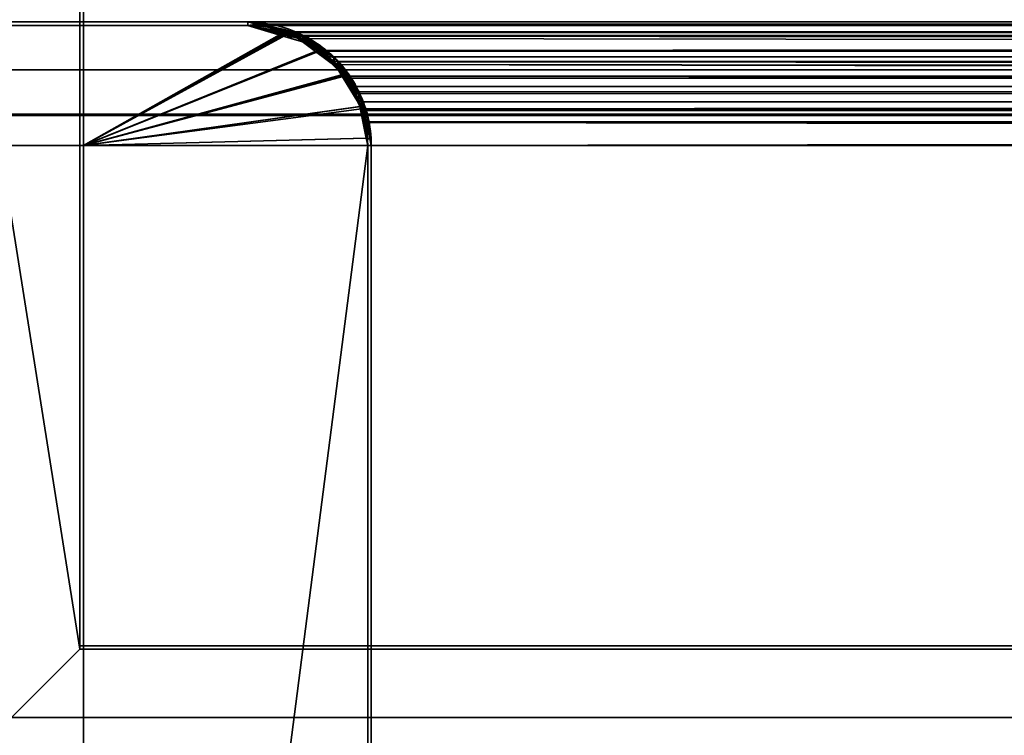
# Model space of a CAD drawing. Header units: millimetres. Extents: x -508 to 6708, y -115 to 193.
# Tile 473 of 656: x 1136 to 1177, y 149 to 178. Entities that reach past the tile are written whole.
import ezdxf

# ---------------------------------------------------------------- set-up
doc = ezdxf.new("R2010")
doc.units = ezdxf.units.MM
doc.layers.add('151', color=7, linetype='Continuous', true_color=0xffffff)

# ---------------------------------------------------------------- blocks, each defined once
blk = doc.blocks.new('UG_SURFACE_002')
at = {"layer": '151', "color": 252, "linetype": 'Continuous', "lineweight": 35}
for points in [[(942.5, 174.4, 2215.25), (2057.5, 174.4, 2215.25), (1907.5, 174.4, 2065.25), (1092.5, 174.4, 2065.25)], [(2057.5, -10, 2215.25), (2057.5, 174.4, 2215.25), (942.5, 174.4, 2215.25), (942.5, -10, 2215.25)], [(1092.5, -10, 2065.25), (1092.5, 174.4, 2065.25), (1907.5, 174.4, 2065.25), (1907.5, -10, 2065.25)]]:
    blk.add_3dface(points, dxfattribs=at)
blk = doc.blocks.new('UG_SURFACE_159')
at = {"layer": '151', "color": 41, "linetype": 'Continuous', "lineweight": 35}
for points in [[(1134.5, 147.3, -4.75), (1136.5, 89, -4.75), (1128.85, 173.15, -4.75)], [(1136.5, 89, -4.75), (1136.5, 81, -4.75), (1128.85, 81, -4.75), (1128.85, 173.15, -4.75)], [(1139, 147.3, -4.75), (1139, 173.15, -4.75), (1150.85, 173.15, -4.75), (1150.85, 55.15, -4.75)], [(1140, 89, 2017.25), (1150.85, 173.15, 2006.4), (1139, 173.15, 2018.25), (1139, 147.3, 2018.25)], [(1139, 147.3, 2018.25), (1139, 173.15, 2018.25), (1139, 173.15, -4.75), (1139, 147.3, -4.75)], [(1150.85, 173.15, 2006.4), (1150.85, 173.15, -4.75), (1139, 173.15, -4.75), (1139, 173.15, 2018.25)], [(1140, 89, 2017.25), (1140, 55.15, 2017.25), (1150.85, 55.15, 2006.4), (1150.85, 173.15, 2006.4)], [(1150.85, 173.15, 2006.4), (1150.85, 55.15, 2006.4), (1150.85, 55.15, -4.75), (1150.85, 173.15, -4.75)]]:
    blk.add_3dface(points, dxfattribs=at)
blk = doc.blocks.new('UG_SURFACE_161')
at = {"layer": '151', "color": 14, "linetype": 'Continuous', "lineweight": 35}
for points in [[(1139, 173.15, -4.75), (1139, 178.15, -4.75), (1145.85, 178.15, -4.75), (1147.432, 177.835, -4.75)], [(1139, 173.15, 2018.25), (1139, 178.15, 2018.25), (1139, 178.15, -4.75), (1139, 173.15, -4.75)], [(1145.85, 178.15, 2011.4), (1145.85, 178.15, -4.75), (1139, 178.15, -4.75), (1139, 178.15, 2018.25)], [(1147.424, 177.748, 2009.826), (1145.85, 178.15, 2011.4), (1139, 178.15, 2018.25), (1139, 173.15, 2018.25)], [(1145.85, 178.15, -4.75), (1145.85, 178.15, 2011.4), (1147.424, 177.748, 2009.826)], [(1147.424, 177.748, 2009.826), (1147.432, 177.835, -4.75), (1145.85, 178.15, -4.75)], [(1147.432, 177.835, -4.75), (1147.763, 177.769, -4.75), (1148.774, 177.094, -4.75), (1139, 173.15, -4.75)], [(1139, 173.15, 2018.25), (1148.782, 177.074, 2008.468), (1148.248, 177.538, 2009.002), (1147.424, 177.748, 2009.826)], [(1147.763, 177.769, -4.75), (1147.432, 177.835, -4.75), (1147.424, 177.748, 2009.826)], [(1147.763, 177.769, -4.75), (1147.424, 177.748, 2009.826), (1148.248, 177.538, 2009.002)], [(1148.248, 177.538, 2009.002), (1148.774, 177.094, -4.75), (1147.763, 177.769, -4.75)], [(1148.248, 177.538, 2009.002), (1148.782, 177.074, 2008.468), (1148.774, 177.094, -4.75)], [(1139, 173.15, -4.75), (1148.774, 177.094, -4.75), (1149.386, 176.686, -4.75), (1149.794, 176.074, -4.75)], [(1149.866, 176.12, 2007.384), (1149.853, 176.145, 2007.396), (1148.782, 177.074, 2008.468), (1139, 173.15, 2018.25)], [(1149.386, 176.686, -4.75), (1148.774, 177.094, -4.75), (1148.782, 177.074, 2008.468)], [(1149.386, 176.686, -4.75), (1148.782, 177.074, 2008.468), (1149.853, 176.145, 2007.396)], [(1149.853, 176.145, 2007.396), (1149.794, 176.074, -4.75), (1149.386, 176.686, -4.75)], [(1139, 173.15, 2018.25), (1150.567, 174.772, 2006.683), (1149.866, 176.12, 2007.384)], [(1149.853, 176.145, 2007.396), (1149.866, 176.12, 2007.384), (1149.794, 176.074, -4.75)], [(1150.469, 175.063, -4.75), (1149.794, 176.074, -4.75), (1149.866, 176.12, 2007.384)], [(1150.469, 175.063, -4.75), (1149.866, 176.12, 2007.384), (1150.567, 174.772, 2006.683)], [(1139, 173.15, -4.75), (1149.794, 176.074, -4.75), (1150.469, 175.063, -4.75), (1150.527, 174.772, -4.75)], [(1150.567, 174.772, 2006.683), (1150.527, 174.772, -4.75), (1150.469, 175.063, -4.75)], [(1150.527, 174.772, -4.75), (1150.79, 173.452, -4.75), (1139, 173.15, -4.75)], [(1150.802, 173.45, 2006.448), (1150.603, 174.703, 2006.647), (1150.567, 174.772, 2006.683), (1139, 173.15, 2018.25)], [(1150.527, 174.772, -4.75), (1150.567, 174.772, 2006.683), (1150.603, 174.703, 2006.647)], [(1150.603, 174.703, 2006.647), (1150.79, 173.452, -4.75), (1150.527, 174.772, -4.75)], [(1150.603, 174.703, 2006.647), (1150.802, 173.45, 2006.448), (1150.79, 173.452, -4.75)], [(1150.79, 173.452, -4.75), (1150.85, 173.15, -4.75), (1139, 173.15, -4.75)], [(1139, 173.15, 2018.25), (1150.85, 173.15, 2006.4), (1150.802, 173.45, 2006.448)], [(1150.79, 173.452, -4.75), (1150.802, 173.45, 2006.448), (1150.85, 173.15, 2006.4)], [(1150.85, 173.15, 2006.4), (1150.85, 173.15, -4.75), (1150.79, 173.452, -4.75)], [(1139, 173.15, 2018.25), (1139, 173.15, -4.75), (1150.85, 173.15, -4.75), (1150.85, 173.15, 2006.4)]]:
    blk.add_3dface(points, dxfattribs=at)
blk = doc.blocks.new('UG_SURFACE_162')
at = {"layer": '151', "color": 7, "linetype": 'Continuous', "lineweight": 35}
for points in [[(1139, 178.3, -4.75), (1145.85, 178.3, -4.75), (1145.85, 178.15, -4.75), (1139, 178.15, -4.75)], [(1139, 178.3, 2018.25), (1139, 178.3, -4.75), (1139, 178.15, -4.75), (1139, 178.15, 2018.25)], [(1139, 178.3, 2018.25), (1145.85, 178.3, 2011.4), (1145.85, 178.3, -4.75), (1139, 178.3, -4.75)], [(1145.85, 178.3, 2011.4), (1139, 178.3, 2018.25), (1139, 178.15, 2018.25), (1145.85, 178.15, 2011.4)], [(1139, 178.15, 2018.25), (1139, 178.15, -4.75), (1145.85, 178.15, -4.75), (1145.85, 178.15, 2011.4)], [(1147.393, 177.98, -4.75), (1145.85, 178.3, 2011.4), (1147.728, 177.806, 2009.522)], [(1147.393, 177.98, -4.75), (1145.85, 178.3, -4.75), (1145.85, 178.3, 2011.4)], [(1145.85, 178.3, -4.75), (1147.393, 177.98, -4.75), (1147.354, 177.863, -4.75), (1145.85, 178.15, -4.75)], [(1147.728, 177.806, 2009.522), (1145.85, 178.3, 2011.4), (1145.85, 178.15, 2011.4), (1147.663, 177.612, 2009.587)], [(1145.85, 178.15, -4.75), (1147.354, 177.863, -4.75), (1147.663, 177.612, 2009.587)], [(1147.663, 177.612, 2009.587), (1145.85, 178.15, 2011.4), (1145.85, 178.15, -4.75)], [(1147.69, 177.799, -4.75), (1147.354, 177.863, -4.75), (1147.393, 177.98, -4.75), (1147.739, 177.908, -4.75)], [(1147.354, 177.863, -4.75), (1147.69, 177.799, -4.75), (1147.663, 177.612, 2009.587)], [(1147.728, 177.806, 2009.522), (1147.739, 177.908, -4.75), (1147.393, 177.98, -4.75)], [(1147.663, 177.612, 2009.587), (1148.577, 177.342, 2008.673), (1148.385, 177.633, 2008.865), (1147.728, 177.806, 2009.522)], [(1148.577, 177.342, 2008.673), (1147.663, 177.612, 2009.587), (1147.69, 177.799, -4.75)], [(1147.69, 177.799, -4.75), (1147.739, 177.908, -4.75), (1147.875, 177.88, -4.75)], [(1147.875, 177.88, -4.75), (1148.772, 177.276, -4.75), (1148.683, 177.147, -4.75), (1147.69, 177.799, -4.75)], [(1147.69, 177.799, -4.75), (1148.683, 177.147, -4.75), (1149.333, 176.578, 2007.917)], [(1149.333, 176.578, 2007.917), (1148.577, 177.342, 2008.673), (1147.69, 177.799, -4.75)], [(1147.875, 177.88, -4.75), (1147.739, 177.908, -4.75), (1147.728, 177.806, 2009.522)], [(1148.772, 177.276, -4.75), (1147.875, 177.88, -4.75), (1147.728, 177.806, 2009.522)], [(1148.772, 177.276, -4.75), (1147.728, 177.806, 2009.522), (1148.385, 177.633, 2008.865)], [(1148.385, 177.633, 2008.865), (1149.492, 176.792, -4.75), (1148.772, 177.276, -4.75)], [(1148.385, 177.633, 2008.865), (1149.431, 176.662, 2007.819), (1149.492, 176.792, -4.75)], [(1149.431, 176.662, 2007.819), (1148.385, 177.633, 2008.865), (1148.577, 177.342, 2008.673), (1149.333, 176.578, 2007.917)], [(1149.386, 176.686, -4.75), (1148.683, 177.147, -4.75), (1148.772, 177.276, -4.75), (1149.492, 176.792, -4.75)], [(1148.683, 177.147, -4.75), (1149.386, 176.686, -4.75), (1149.333, 176.578, 2007.917)], [(1150.069, 175.835, 2007.181), (1149.333, 176.578, 2007.917), (1149.386, 176.686, -4.75)], [(1149.333, 176.578, 2007.917), (1150.069, 175.835, 2007.181), (1150.132, 176.011, 2007.118), (1149.431, 176.662, 2007.819)], [(1149.492, 176.792, -4.75), (1149.857, 176.232, -4.75), (1149.744, 176.144, -4.75), (1149.386, 176.686, -4.75)], [(1149.386, 176.686, -4.75), (1149.744, 176.144, -4.75), (1150.452, 174.949, 2006.798)], [(1150.452, 174.949, 2006.798), (1150.069, 175.835, 2007.181), (1149.386, 176.686, -4.75)], [(1149.857, 176.232, -4.75), (1149.492, 176.792, -4.75), (1149.431, 176.662, 2007.819)], [(1149.857, 176.232, -4.75), (1149.431, 176.662, 2007.819), (1150.132, 176.011, 2007.118)], [(1150.484, 175.028, -4.75), (1149.744, 176.144, -4.75), (1149.857, 176.232, -4.75), (1150.632, 175.042, -4.75)], [(1149.744, 176.144, -4.75), (1150.484, 175.028, -4.75), (1150.452, 174.949, 2006.798)], [(1150.132, 176.011, 2007.118), (1150.632, 175.042, -4.75), (1149.857, 176.232, -4.75)], [(1150.591, 175.002, 2006.66), (1150.132, 176.011, 2007.118), (1150.069, 175.835, 2007.181), (1150.452, 174.949, 2006.798)], [(1150.132, 176.011, 2007.118), (1150.591, 175.002, 2006.66), (1150.632, 175.042, -4.75)], [(1150.484, 175.028, -4.75), (1150.491, 174.989, -4.75), (1150.452, 174.949, 2006.798)], [(1150.452, 174.949, 2006.798), (1150.698, 174.381, 2006.552), (1150.822, 174.493, 2006.428), (1150.591, 175.002, 2006.66)], [(1150.698, 174.381, 2006.552), (1150.452, 174.949, 2006.798), (1150.491, 174.989, -4.75)], [(1150.491, 174.989, -4.75), (1150.484, 175.028, -4.75), (1150.632, 175.042, -4.75), (1150.639, 175.031, -4.75)], [(1150.639, 175.031, -4.75), (1150.662, 174.914, -4.75), (1150.516, 174.861, -4.75), (1150.491, 174.989, -4.75)], [(1150.491, 174.989, -4.75), (1150.516, 174.861, -4.75), (1150.85, 173.15, 2006.4)], [(1150.85, 173.15, 2006.4), (1150.698, 174.381, 2006.552), (1150.491, 174.989, -4.75)], [(1150.662, 174.914, -4.75), (1150.946, 173.431, -4.75), (1150.797, 173.422, -4.75), (1150.516, 174.861, -4.75)], [(1150.85, 173.15, 2006.4), (1150.516, 174.861, -4.75), (1150.797, 173.422, -4.75)], [(1150.639, 175.031, -4.75), (1150.632, 175.042, -4.75), (1150.591, 175.002, 2006.66)], [(1150.662, 174.914, -4.75), (1150.639, 175.031, -4.75), (1150.591, 175.002, 2006.66)], [(1150.946, 173.431, -4.75), (1150.591, 175.002, 2006.66), (1150.822, 174.493, 2006.428)], [(1150.946, 173.431, -4.75), (1150.662, 174.914, -4.75), (1150.591, 175.002, 2006.66)], [(1151, 173.15, 2006.25), (1150.822, 174.493, 2006.428), (1150.698, 174.381, 2006.552), (1150.85, 173.15, 2006.4)], [(1150.822, 174.493, 2006.428), (1151, 173.15, -4.75), (1150.946, 173.431, -4.75)], [(1150.822, 174.493, 2006.428), (1151, 173.15, 2006.25), (1151, 173.15, -4.75)], [(1150.946, 173.431, -4.75), (1151, 173.15, -4.75), (1150.85, 173.15, -4.75), (1150.797, 173.422, -4.75)], [(1150.797, 173.422, -4.75), (1150.85, 173.15, -4.75), (1150.85, 173.15, 2006.4)], [(1151, 173.15, -4.75), (1151, 55.15, -4.75), (1150.85, 55.15, -4.75), (1150.85, 173.15, -4.75)], [(1150.85, 55.15, 2006.4), (1150.85, 173.15, 2006.4), (1150.85, 173.15, -4.75), (1150.85, 55.15, -4.75)], [(1151, 55.15, 2006.25), (1151, 173.15, 2006.25), (1150.85, 173.15, 2006.4), (1150.85, 55.15, 2006.4)], [(1151, 55.15, -4.75), (1151, 173.15, -4.75), (1151, 173.15, 2006.25), (1151, 55.15, 2006.25)]]:
    blk.add_3dface(points, dxfattribs=at)
blk = doc.blocks.new('UG_SURFACE_165')
at = {"layer": '151', "color": 7, "linetype": 'Continuous', "lineweight": 35}
for points in [[(1861, 178.3, 2018.25), (1139, 178.3, 2018.25), (1139, 178.15, 2018.25), (1861, 178.15, 2018.25)], [(1854.15, 178.3, 2011.4), (1145.85, 178.3, 2011.4), (1139, 178.3, 2018.25), (1861, 178.3, 2018.25)], [(1145.85, 178.15, 2011.4), (1139, 178.15, 2018.25), (1139, 178.3, 2018.25), (1145.85, 178.3, 2011.4)], [(1854.15, 178.15, 2011.4), (1861, 178.15, 2018.25), (1139, 178.15, 2018.25), (1145.85, 178.15, 2011.4)], [(1145.85, 178.3, 2011.4), (1854.15, 178.3, 2011.4), (1853.75, 178.204, 2011), (1146.25, 178.204, 2011)], [(1145.85, 178.15, 2011.4), (1145.85, 178.3, 2011.4), (1146.25, 178.204, 2011)], [(1146.25, 178.204, 2011), (1147.707, 177.855, 2009.543), (1147.68, 177.711, 2009.57), (1145.85, 178.15, 2011.4)], [(1852.471, 177.86, 2009.721), (1145.85, 178.15, 2011.4), (1147.68, 177.711, 2009.57)], [(1852.471, 177.86, 2009.721), (1854.15, 178.15, 2011.4), (1145.85, 178.15, 2011.4)], [(1146.25, 178.204, 2011), (1853.75, 178.204, 2011), (1852.293, 177.855, 2009.543), (1147.707, 177.855, 2009.543)], [(1147.68, 177.711, 2009.57), (1852.318, 177.768, 2009.568), (1852.471, 177.86, 2009.721)], [(1147.707, 177.855, 2009.543), (1148.184, 177.741, 2009.066), (1148.116, 177.607, 2009.134), (1147.68, 177.711, 2009.57)], [(1850.782, 176.846, 2008.032), (1852.318, 177.768, 2009.568), (1147.68, 177.711, 2009.57)], [(1148.184, 177.741, 2009.066), (1147.707, 177.855, 2009.543), (1852.293, 177.855, 2009.543)], [(1149.375, 176.652, 2007.875), (1148.116, 177.607, 2009.134), (1148.184, 177.741, 2009.066), (1149.047, 177.086, 2008.203)], [(1148.184, 177.741, 2009.066), (1852.293, 177.855, 2009.543), (1851.816, 177.741, 2009.066)], [(1851.816, 177.741, 2009.066), (1149.047, 177.086, 2008.203), (1148.184, 177.741, 2009.066)], [(1851.816, 177.741, 2009.066), (1850.953, 177.086, 2008.203), (1149.047, 177.086, 2008.203)], [(1850.782, 176.846, 2008.032), (1147.68, 177.711, 2009.57), (1148.116, 177.607, 2009.134)], [(1148.116, 177.607, 2009.134), (1850.631, 176.656, 2007.881), (1850.782, 176.846, 2008.032)], [(1148.116, 177.607, 2009.134), (1149.375, 176.652, 2007.875), (1850.631, 176.656, 2007.881)], [(1149.644, 176.632, 2007.606), (1149.047, 177.086, 2008.203), (1850.953, 177.086, 2008.203)], [(1149.047, 177.086, 2008.203), (1149.644, 176.632, 2007.606), (1149.534, 176.531, 2007.716), (1149.375, 176.652, 2007.875)], [(1149.644, 176.632, 2007.606), (1850.953, 177.086, 2008.203), (1850.356, 176.632, 2007.606)], [(1849.794, 175.605, 2007.044), (1850.631, 176.656, 2007.881), (1149.375, 176.652, 2007.875)], [(1849.794, 175.605, 2007.044), (1149.375, 176.652, 2007.875), (1149.534, 176.531, 2007.716)], [(1150.357, 175.316, 2006.893), (1149.534, 176.531, 2007.716), (1149.644, 176.632, 2007.606), (1150.105, 175.951, 2007.145)], [(1149.534, 176.531, 2007.716), (1849.531, 174.963, 2006.781), (1849.794, 175.605, 2007.044)], [(1149.534, 176.531, 2007.716), (1150.357, 175.316, 2006.893), (1849.531, 174.963, 2006.781)], [(1850.356, 176.632, 2007.606), (1150.105, 175.951, 2007.145), (1149.644, 176.632, 2007.606)], [(1850.356, 176.632, 2007.606), (1849.895, 175.951, 2007.145), (1150.105, 175.951, 2007.145)], [(1150.492, 175.38, 2006.758), (1150.105, 175.951, 2007.145), (1849.895, 175.951, 2007.145)], [(1150.105, 175.951, 2007.145), (1150.492, 175.38, 2006.758), (1150.357, 175.316, 2006.893)], [(1150.492, 175.38, 2006.758), (1849.895, 175.951, 2007.145), (1849.508, 175.38, 2006.758)], [(1150.471, 174.97, 2006.779), (1150.357, 175.316, 2006.893), (1150.492, 175.38, 2006.758)], [(1150.357, 175.316, 2006.893), (1150.471, 174.97, 2006.779), (1849.531, 174.963, 2006.781)], [(1150.759, 174.102, 2006.491), (1150.471, 174.97, 2006.779), (1150.492, 175.38, 2006.758), (1150.746, 174.612, 2006.504)], [(1849.508, 175.38, 2006.758), (1150.746, 174.612, 2006.504), (1150.492, 175.38, 2006.758)], [(1849.508, 175.38, 2006.758), (1849.254, 174.612, 2006.504), (1150.746, 174.612, 2006.504)], [(1849.324, 174.458, 2006.574), (1150.471, 174.97, 2006.779), (1150.759, 174.102, 2006.491)], [(1849.324, 174.458, 2006.574), (1849.531, 174.963, 2006.781), (1150.471, 174.97, 2006.779)], [(1150.906, 174.13, 2006.344), (1150.746, 174.612, 2006.504), (1849.254, 174.612, 2006.504)], [(1150.746, 174.612, 2006.504), (1150.906, 174.13, 2006.344), (1150.759, 174.102, 2006.491)], [(1150.759, 174.102, 2006.491), (1849.15, 173.15, 2006.4), (1849.324, 174.458, 2006.574)], [(1150.906, 174.13, 2006.344), (1849.254, 174.612, 2006.504), (1849.094, 174.13, 2006.344)], [(1150.85, 173.15, 2006.4), (1150.759, 174.102, 2006.491), (1150.906, 174.13, 2006.344), (1151, 173.15, 2006.25)], [(1150.759, 174.102, 2006.491), (1150.85, 173.15, 2006.4), (1849.15, 173.15, 2006.4)], [(1849.094, 174.13, 2006.344), (1151, 173.15, 2006.25), (1150.906, 174.13, 2006.344)], [(1849.094, 174.13, 2006.344), (1849, 173.15, 2006.25), (1151, 173.15, 2006.25)], [(1151, 173.15, 2006.25), (1151, 55.15, 2006.25), (1150.85, 55.15, 2006.4), (1150.85, 173.15, 2006.4)], [(1849.15, 55.15, 2006.4), (1849.15, 173.15, 2006.4), (1150.85, 173.15, 2006.4), (1150.85, 55.15, 2006.4)], [(1151, 55.15, 2006.25), (1151, 173.15, 2006.25), (1849, 173.15, 2006.25), (1849, 55.15, 2006.25)]]:
    blk.add_3dface(points, dxfattribs=at)
blk = doc.blocks.new('UG_SURFACE_166')
at = {"layer": '151', "color": 41, "linetype": 'Continuous', "lineweight": 35}
for points in [[(1871.15, 173.15, 2028.4), (1865.5, 173.15, 2022.75), (1134.5, 173.15, 2022.75), (1128.85, 173.15, 2028.4)], [(1871.15, 81, 2028.4), (1871.15, 173.15, 2028.4), (1128.85, 173.15, 2028.4), (1128.85, 81, 2028.4)], [(1134.5, 147.3, 2022.75), (1136.5, 89, 2020.75), (1128.85, 173.15, 2028.4)], [(1136.5, 89, 2020.75), (1136.5, 81, 2020.75), (1128.85, 81, 2028.4), (1128.85, 173.15, 2028.4)], [(1865.5, 173.15, 2022.75), (1865.5, 147.3, 2022.75), (1134.5, 147.3, 2022.75), (1134.5, 173.15, 2022.75)], [(1861, 147.3, 2018.25), (1861, 173.15, 2018.25), (1139, 173.15, 2018.25), (1139, 147.3, 2018.25)], [(1139, 147.3, 2018.25), (1139, 173.15, 2018.25), (1150.85, 173.15, 2006.4), (1150.85, 55.15, 2006.4)], [(1861, 173.15, 2018.25), (1849.15, 173.15, 2006.4), (1150.85, 173.15, 2006.4), (1139, 173.15, 2018.25)], [(1849.15, 173.15, 2006.4), (1849.15, 55.15, 2006.4), (1150.85, 55.15, 2006.4), (1150.85, 173.15, 2006.4)]]:
    blk.add_3dface(points, dxfattribs=at)
blk = doc.blocks.new('UG_SURFACE_167')
at = {"layer": '151', "color": 14, "linetype": 'Continuous', "lineweight": 35}
for points in [[(1139, 173.15, 2018.25), (1139, 178.15, 2018.25), (1145.85, 178.15, 2011.4), (1147.393, 177.883, 2009.857)], [(1861, 173.15, 2018.25), (1861, 178.15, 2018.25), (1139, 178.15, 2018.25), (1139, 173.15, 2018.25)], [(1861, 178.15, 2018.25), (1854.15, 178.15, 2011.4), (1145.85, 178.15, 2011.4), (1139, 178.15, 2018.25)], [(1147.393, 177.883, 2009.857), (1145.85, 178.15, 2011.4), (1854.15, 178.15, 2011.4)], [(1854.15, 178.15, 2011.4), (1852.62, 177.783, 2009.87), (1147.393, 177.883, 2009.857)], [(1139, 173.15, 2018.25), (1147.393, 177.883, 2009.857), (1147.529, 177.86, 2009.721), (1148.768, 177.116, 2008.482)], [(1147.529, 177.86, 2009.721), (1147.393, 177.883, 2009.857), (1852.62, 177.783, 2009.87)], [(1147.529, 177.86, 2009.721), (1852.62, 177.783, 2009.87), (1851.884, 177.607, 2009.134)], [(1851.884, 177.607, 2009.134), (1148.768, 177.116, 2008.482), (1147.529, 177.86, 2009.721)], [(1851.884, 177.607, 2009.134), (1851.238, 177.116, 2008.487), (1148.768, 177.116, 2008.482)], [(1139, 173.15, 2018.25), (1148.768, 177.116, 2008.482), (1149.218, 176.846, 2008.032), (1149.864, 176.034, 2007.386)], [(1149.218, 176.846, 2008.032), (1148.768, 177.116, 2008.482), (1851.238, 177.116, 2008.487)], [(1149.218, 176.846, 2008.032), (1851.238, 177.116, 2008.487), (1850.466, 176.531, 2007.716)], [(1850.466, 176.531, 2007.716), (1149.864, 176.034, 2007.386), (1149.218, 176.846, 2008.032)], [(1850.466, 176.531, 2007.716), (1850.136, 176.042, 2007.385), (1149.864, 176.034, 2007.386)], [(1149.864, 176.034, 2007.386), (1150.206, 175.605, 2007.044), (1150.586, 174.678, 2006.664), (1139, 173.15, 2018.25)], [(1150.206, 175.605, 2007.044), (1149.864, 176.034, 2007.386), (1850.136, 176.042, 2007.385)], [(1150.206, 175.605, 2007.044), (1850.136, 176.042, 2007.385), (1849.643, 175.316, 2006.893)], [(1849.643, 175.316, 2006.893), (1150.586, 174.678, 2006.664), (1150.206, 175.605, 2007.044)], [(1849.643, 175.316, 2006.893), (1849.429, 174.67, 2006.68), (1150.586, 174.678, 2006.664)], [(1150.586, 174.678, 2006.664), (1150.676, 174.458, 2006.574), (1150.85, 173.15, 2006.4), (1139, 173.15, 2018.25)], [(1150.676, 174.458, 2006.574), (1150.586, 174.678, 2006.664), (1849.429, 174.67, 2006.68)], [(1150.676, 174.458, 2006.574), (1849.429, 174.67, 2006.68), (1849.241, 174.102, 2006.491)], [(1849.241, 174.102, 2006.491), (1150.85, 173.15, 2006.4), (1150.676, 174.458, 2006.574)], [(1849.241, 174.102, 2006.491), (1849.15, 173.15, 2006.4), (1150.85, 173.15, 2006.4)], [(1849.15, 173.15, 2006.4), (1861, 173.15, 2018.25), (1139, 173.15, 2018.25), (1150.85, 173.15, 2006.4)]]:
    blk.add_3dface(points, dxfattribs=at)
blk = doc.blocks.new('UG_SURFACE_168')
at = {"layer": '151', "color": 14, "linetype": 'Continuous', "lineweight": 35}
for points in [[(1871.15, 178.15, 2028.4), (1867.35, 178.15, 2024.6), (1132.65, 178.15, 2024.6), (1128.85, 178.15, 2028.4)], [(1871.15, 173.15, 2028.4), (1871.15, 178.15, 2028.4), (1128.85, 178.15, 2028.4), (1128.85, 173.15, 2028.4)], [(1865.5, 176.3, 2022.75), (1134.5, 176.3, 2022.75), (1132.65, 178.15, 2024.6), (1867.35, 178.15, 2024.6)], [(1865.5, 176.3, 2022.75), (1865.5, 173.15, 2022.75), (1134.5, 173.15, 2022.75), (1134.5, 176.3, 2022.75)], [(1865.5, 173.15, 2022.75), (1871.15, 173.15, 2028.4), (1128.85, 173.15, 2028.4), (1134.5, 173.15, 2022.75)]]:
    blk.add_3dface(points, dxfattribs=at)
blk = doc.blocks.new('UG_SURFACE_169')
at = {"layer": '151', "color": 252, "linetype": 'Continuous', "lineweight": 35}
for points in [[(1132.5, 178.3, 2024.75), (1134.5, 176.3, 2022.75), (1865.5, 176.3, 2022.75), (1867.5, 178.3, 2024.75)], [(1132.5, 178.3, 2024.75), (1867.5, 178.3, 2024.75), (1865.5, 178.3, 2022.75), (1134.5, 178.3, 2022.75)], [(1134.5, 176.3, 2022.75), (1134.5, 178.3, 2022.75), (1865.5, 178.3, 2022.75), (1865.5, 176.3, 2022.75)]]:
    blk.add_3dface(points, dxfattribs=at)
blk = doc.blocks.new('UG_SURFACE_170')
at = {"layer": '151', "color": 7, "linetype": 'Continuous', "lineweight": 35}
for points in [[(1130.85, 178.15, 2026.4), (1869.15, 178.15, 2026.4), (1869.15, 178.3, 2026.4), (1130.85, 178.3, 2026.4)], [(1869.15, 178.3, 2026.4), (1867.5, 178.3, 2024.75), (1132.5, 178.3, 2024.75), (1130.85, 178.3, 2026.4)], [(1869.15, 178.15, 2026.4), (1130.85, 178.15, 2026.4), (1132.65, 178.15, 2024.6), (1867.35, 178.15, 2024.6)], [(1132.65, 178.15, 2024.6), (1132.5, 178.3, 2024.75), (1867.5, 178.3, 2024.75), (1867.35, 178.15, 2024.6)]]:
    blk.add_3dface(points, dxfattribs=at)
blk = doc.blocks.new('UG_SURFACE_179')
at = {"layer": '151', "color": 7, "linetype": 'Continuous', "lineweight": 35}
for points in [[(1139, 190.3, -4.75), (1139, 152.3, -4.75), (1138.85, 152.3, -4.75), (1138.85, 190.3, -4.75)], [(1138.85, 152.3, 2018.4), (1138.85, 190.3, 2018.4), (1138.85, 190.3, -4.75), (1138.85, 152.3, -4.75)], [(1138.85, 190.3, 2018.4), (1138.85, 152.3, 2018.4), (1139, 152.3, 2018.25), (1139, 190.3, 2018.25)], [(1139, 152.3, -4.75), (1139, 190.3, -4.75), (1139, 190.3, 2018.25), (1139, 152.3, 2018.25)], [(1138.85, 152.3, 2018.4), (1138.85, 152.3, -4.75), (1139, 152.3, -4.75), (1139, 152.3, 2018.25)]]:
    blk.add_3dface(points, dxfattribs=at)
blk = doc.blocks.new('UG_SURFACE_181')
at = {"layer": '151', "color": 14, "linetype": 'Continuous', "lineweight": 35}
for points in [[(1133.85, 193.3, -4.75), (1133.85, 178.3, -4.75), (1133.85, 178.3, 2023.4), (1133.85, 193.3, 2023.4)], [(1133.85, 178.3, -4.75), (1133.85, 193.3, -4.75), (1135.85, 193.3, -4.75), (1136.12, 193.246, -4.75)], [(1133.85, 193.3, 2023.4), (1133.85, 178.3, 2023.4), (1134.7, 178.3, 2022.55), (1138.85, 190.3, 2018.4)], [(1138.85, 190.3, 2018.4), (1138.726, 191.077, 2018.524), (1133.85, 193.3, 2023.4)], [(1136.121, 193.231, 2021.129), (1135.85, 193.3, 2021.4), (1133.85, 193.3, 2023.4), (1138.726, 191.077, 2018.524)], [(1135.85, 193.3, 2021.4), (1135.85, 193.3, -4.75), (1133.85, 193.3, -4.75), (1133.85, 193.3, 2023.4)], [(1136.12, 193.246, -4.75), (1136.998, 193.072, -4.75), (1137.017, 193.059, -4.75), (1133.85, 178.3, -4.75)], [(1133.85, 178.3, -4.75), (1137.017, 193.059, -4.75), (1137.771, 192.555, -4.75)], [(1135.85, 193.3, -4.75), (1135.85, 193.3, 2021.4), (1136.121, 193.231, 2021.129)], [(1136.121, 193.231, 2021.129), (1136.12, 193.246, -4.75), (1135.85, 193.3, -4.75)], [(1136.12, 193.246, -4.75), (1136.121, 193.231, 2021.129), (1137.012, 193.003, 2020.238)], [(1137.012, 193.003, 2020.238), (1136.998, 193.072, -4.75), (1136.12, 193.246, -4.75)], [(1136.121, 193.231, 2021.129), (1138.726, 191.077, 2018.524), (1138.702, 191.232, 2018.548), (1138.364, 191.882, 2018.886)], [(1137.012, 193.003, 2020.238), (1136.121, 193.231, 2021.129), (1138.364, 191.882, 2018.886)], [(1137.012, 193.003, 2020.238), (1137.017, 193.059, -4.75), (1136.998, 193.072, -4.75)], [(1137.017, 193.059, -4.75), (1137.012, 193.003, 2020.238), (1137.289, 192.933, 2019.961)], [(1137.012, 193.003, 2020.238), (1138.364, 191.882, 2018.886), (1138.252, 192.097, 2018.998), (1137.763, 192.521, 2019.487)], [(1137.763, 192.521, 2019.487), (1137.289, 192.933, 2019.961), (1137.012, 193.003, 2020.238)], [(1137.289, 192.933, 2019.961), (1137.771, 192.555, -4.75), (1137.017, 193.059, -4.75)], [(1137.289, 192.933, 2019.961), (1137.763, 192.521, 2019.487), (1137.771, 192.555, -4.75)], [(1133.85, 178.3, -4.75), (1137.771, 192.555, -4.75), (1137.971, 192.421, -4.75), (1138.338, 191.873, -4.75)], [(1137.971, 192.421, -4.75), (1137.771, 192.555, -4.75), (1137.763, 192.521, 2019.487)], [(1137.971, 192.421, -4.75), (1137.763, 192.521, 2019.487), (1138.252, 192.097, 2018.998)], [(1138.252, 192.097, 2018.998), (1138.338, 191.873, -4.75), (1137.971, 192.421, -4.75)], [(1138.252, 192.097, 2018.998), (1138.364, 191.882, 2018.886), (1138.338, 191.873, -4.75)], [(1138.338, 191.873, -4.75), (1138.622, 191.448, -4.75), (1138.696, 191.073, -4.75), (1133.85, 178.3, -4.75)], [(1138.622, 191.448, -4.75), (1138.338, 191.873, -4.75), (1138.364, 191.882, 2018.886)], [(1138.622, 191.448, -4.75), (1138.364, 191.882, 2018.886), (1138.702, 191.232, 2018.548)], [(1138.702, 191.232, 2018.548), (1138.696, 191.073, -4.75), (1138.622, 191.448, -4.75)], [(1138.696, 191.073, -4.75), (1138.85, 190.3, -4.75), (1134.7, 178.3, -4.75), (1133.85, 178.3, -4.75)], [(1138.702, 191.232, 2018.548), (1138.726, 191.077, 2018.524), (1138.696, 191.073, -4.75)], [(1138.696, 191.073, -4.75), (1138.726, 191.077, 2018.524), (1138.85, 190.3, 2018.4)], [(1138.85, 190.3, 2018.4), (1138.85, 190.3, -4.75), (1138.696, 191.073, -4.75)], [(1134.7, 178.3, -4.75), (1138.85, 190.3, -4.75), (1138.85, 152.15, -4.75)], [(1138.85, 152.15, 2018.4), (1138.85, 190.3, 2018.4), (1134.7, 178.3, 2022.55)], [(1138.85, 152.15, -4.75), (1138.85, 190.3, -4.75), (1138.85, 190.3, 2018.4), (1138.85, 152.15, 2018.4)], [(1133.85, 178.3, 2023.4), (1133.85, 178.3, -4.75), (1134.7, 178.3, -4.75), (1134.7, 178.3, 2022.55)], [(1134.7, 178.3, -4.75), (1134.7, 149.3, -4.75), (1134.7, 149.3, 2022.55), (1134.7, 178.3, 2022.55)], [(1138.85, 152.15, -4.75), (1136, 149.3, -4.75), (1134.7, 149.3, -4.75), (1134.7, 178.3, -4.75)], [(1134.7, 178.3, 2022.55), (1134.7, 149.3, 2022.55), (1136, 149.3, 2021.25), (1138.85, 152.15, 2018.4)], [(1136, 149.3, -4.75), (1138.85, 152.15, -4.75), (1138.85, 152.15, 2018.4), (1136, 149.3, 2021.25)], [(1134.7, 149.3, 2022.55), (1134.7, 149.3, -4.75), (1136, 149.3, -4.75), (1136, 149.3, 2021.25)]]:
    blk.add_3dface(points, dxfattribs=at)
blk = doc.blocks.new('UG_SURFACE_182')
at = {"layer": '151', "color": 7, "linetype": 'Continuous', "lineweight": 35}
for points in [[(1078.7, 190.3, 2078.55), (1078.7, 174.45, 2078.55), (1921.3, 174.45, 2078.55), (1921.3, 190.3, 2078.55)], [(1921.15, 190.3, 2078.4), (1921.15, 174.45, 2078.4), (1078.85, 174.45, 2078.4), (1078.85, 190.3, 2078.4)], [(1861.15, 152.3, 2018.4), (1861.15, 190.3, 2018.4), (1138.85, 190.3, 2018.4), (1138.85, 152.3, 2018.4)], [(1139, 190.3, 2018.25), (1139, 152.3, 2018.25), (1138.85, 152.3, 2018.4), (1138.85, 190.3, 2018.4)], [(1139, 152.3, 2018.25), (1139, 190.3, 2018.25), (1861, 190.3, 2018.25), (1861, 152.3, 2018.25)], [(1921.15, 174.45, 2078.4), (1921.3, 174.45, 2078.55), (1078.7, 174.45, 2078.55), (1078.85, 174.45, 2078.4)], [(1861, 152.3, 2018.25), (1861.15, 152.3, 2018.4), (1138.85, 152.3, 2018.4), (1139, 152.3, 2018.25)]]:
    blk.add_3dface(points, dxfattribs=at)
blk = doc.blocks.new('UG_SURFACE_183')
at = {"layer": '151', "color": 14, "linetype": 'Continuous', "lineweight": 35}
for points in [[(1133.85, 193.3, 2023.4), (1133.85, 178.3, 2023.4), (1866.15, 178.3, 2023.4), (1866.15, 193.3, 2023.4)], [(1133.85, 178.3, 2023.4), (1136.086, 193.259, 2021.164), (1136.857, 193.126, 2020.393), (1136.934, 193.08, 2020.316)], [(1136.934, 193.08, 2020.316), (1137.72, 192.608, 2019.531), (1133.85, 178.3, 2023.4)], [(1133.85, 178.3, 2023.4), (1137.72, 192.608, 2019.531), (1137.871, 192.518, 2019.379), (1138.334, 191.936, 2018.916)], [(1138.334, 191.936, 2018.916), (1138.463, 191.773, 2018.786), (1138.715, 191.16, 2018.535), (1133.85, 178.3, 2023.4)], [(1133.85, 178.3, 2023.4), (1138.715, 191.16, 2018.535), (1138.745, 191.085, 2018.505)], [(1138.745, 191.085, 2018.505), (1138.85, 190.3, 2018.4), (1134.7, 178.3, 2022.55), (1133.85, 178.3, 2023.4)], [(1134.7, 178.3, 2022.55), (1138.85, 190.3, 2018.4), (1138.85, 152.15, 2018.4)], [(1138.85, 152.15, 2018.4), (1138.85, 190.3, 2018.4), (1861.15, 190.3, 2018.4), (1861.15, 152.15, 2018.4)], [(1865.3, 178.3, 2022.55), (1866.15, 178.3, 2023.4), (1133.85, 178.3, 2023.4), (1134.7, 178.3, 2022.55)], [(1134.7, 178.3, 2022.55), (1134.7, 149.3, 2022.55), (1865.3, 149.3, 2022.55), (1865.3, 178.3, 2022.55)], [(1138.85, 152.15, 2018.4), (1136, 149.3, 2021.25), (1134.7, 149.3, 2022.55), (1134.7, 178.3, 2022.55)], [(1136, 149.3, 2021.25), (1138.85, 152.15, 2018.4), (1861.15, 152.15, 2018.4), (1864, 149.3, 2021.25)], [(1864, 149.3, 2021.25), (1865.3, 149.3, 2022.55), (1134.7, 149.3, 2022.55), (1136, 149.3, 2021.25)]]:
    blk.add_3dface(points, dxfattribs=at)
blk = doc.blocks.new('UG_SURFACE_184')
at = {"layer": '151', "color": 14, "linetype": 'Continuous', "lineweight": 35}
for points in [[(1916.15, 174.45, 2073.4), (1083.85, 174.45, 2073.4), (1083.85, 193.3, 2073.4), (1916.15, 193.3, 2073.4)], [(1078.85, 190.3, 2078.4), (1078.85, 174.45, 2078.4), (1921.15, 174.45, 2078.4), (1921.15, 190.3, 2078.4)], [(1916.15, 174.45, 2073.4), (1921.15, 174.45, 2078.4), (1078.85, 174.45, 2078.4), (1083.85, 174.45, 2073.4)]]:
    blk.add_3dface(points, dxfattribs=at)
blk = doc.blocks.new('UG_SURFACE_185')
at = {"layer": '151', "color": 41, "linetype": 'Continuous', "lineweight": 35}
for points in [[(1083.85, 193.3, 2073.4), (1083.85, 178.3, 2073.4), (1916.15, 178.3, 2073.4), (1916.15, 193.3, 2073.4)], [(1133.85, 178.3, 2023.4), (1133.85, 193.3, 2023.4), (1866.15, 193.3, 2023.4), (1866.15, 178.3, 2023.4)], [(1866.15, 178.3, 2023.4), (1916.15, 178.3, 2073.4), (1083.85, 178.3, 2073.4), (1133.85, 178.3, 2023.4)]]:
    blk.add_3dface(points, dxfattribs=at)

msp = doc.modelspace()

# ---------------------------------------------------------------- linework, layer by layer
at = {"layer": '151', "color": 253, "linetype": 'Continuous', "lineweight": -3}
for p, q in [((1138.85, 190.3, 2018.4), (1138.85, 152.3, 2018.4)), ((1138.85, 190.3, 2018.4), (1138.85, 152.15, 2018.4)), ((1138.85, 190.3, -4.75), (1138.85, 152.15, -4.75)), ((1138.85, 190.3, 2018.4), (1138.85, 152.15, 2018.4)), ((1138.85, 190.3, -4.75), (1138.85, 152.3, -4.75)), ((1138.85, 190.3, 2018.4), (1138.85, 152.3, 2018.4)), ((1139, 190.3, 2018.25), (1139, 152.3, 2018.25)), ((1139, 190.3, 2018.25), (1139, 152.3, 2018.25)), ((1139, 190.3, -4.75), (1139, 152.3, -4.75)), ((1083.85, 178.3, 2073.4), (1916.15, 178.3, 2073.4)), ((1871.15, 178.15, 2028.4), (1128.85, 178.15, 2028.4)), ((1869.15, 178.3, 2026.4), (1130.85, 178.3, 2026.4)), ((1869.15, 178.15, 2026.4), (1130.85, 178.15, 2026.4)), ((1867.5, 178.3, 2024.75), (1132.5, 178.3, 2024.75)), ((1867.5, 178.3, 2024.75), (1132.5, 178.3, 2024.75)), ((1867.35, 178.15, 2024.6), (1132.65, 178.15, 2024.6)), ((1867.35, 178.15, 2024.6), (1132.65, 178.15, 2024.6)), ((1133.85, 178.3, 2023.4), (1866.15, 178.3, 2023.4)), ((1133.85, 178.3, 2023.4), (1866.15, 178.3, 2023.4)), ((1865.5, 178.3, 2022.75), (1134.5, 178.3, 2022.75)), ((1134.7, 178.3, 2022.55), (1865.3, 178.3, 2022.55)), ((1145.85, 178.3, -4.75), (1139, 178.3, -4.75)), ((1861, 178.3, 2018.25), (1139, 178.3, 2018.25)), ((1139, 178.3, 2018.25), (1145.85, 178.3, 2011.4)), ((1145.85, 178.3, 2011.4), (1139, 178.3, 2018.25)), ((1139, 178.3, 2018.25), (1139, 178.15, 2018.25)), ((1139, 178.3, 2018.25), (1139, 178.15, 2018.25)), ((1139, 178.3, -4.75), (1139, 178.15, -4.75)), ((1139, 178.3, 2018.25), (1139, 178.3, -4.75)), ((1139, 178.15, 2018.25), (1139, 178.15, -4.75)), ((1139, 178.15, 2018.25), (1145.85, 178.15, 2011.4)), ((1139, 178.15, -4.75), (1145.85, 178.15, -4.75)), ((1139, 178.15, 2018.25), (1139, 173.15, 2018.25)), ((1145.85, 178.15, 2011.4), (1139, 178.15, 2018.25)), ((1139, 178.15, 2018.25), (1145.85, 178.15, 2011.4)), ((1145.85, 178.15, -4.75), (1139, 178.15, -4.75)), ((1139, 173.15, -4.75), (1139, 178.15, -4.75)), ((1139, 173.15, 2018.25), (1139, 178.15, 2018.25)), ((1139, 178.15, 2018.25), (1139, 178.15, -4.75)), ((1145.85, 178.15, 2011.4), (1139, 178.15, 2018.25)), ((1861, 178.15, 2018.25), (1139, 178.15, 2018.25)), ((1861, 178.15, 2018.25), (1139, 178.15, 2018.25)), ((1145.85, 178.3, 2011.4), (1145.85, 178.3, -4.75)), ((1854.15, 178.3, 2011.4), (1145.85, 178.3, 2011.4)), ((1145.85, 178.15, 2011.4), (1854.15, 178.15, 2011.4)), ((1145.85, 178.15, -4.75), (1145.85, 178.15, 2011.4)), ((1865.5, 176.3, 2022.75), (1134.5, 176.3, 2022.75)), ((1865.5, 176.3, 2022.75), (1134.5, 176.3, 2022.75)), ((1078.7, 174.45, 2078.55), (1921.3, 174.45, 2078.55)), ((1078.85, 174.45, 2078.4), (1921.15, 174.45, 2078.4)), ((1078.85, 174.45, 2078.4), (1921.15, 174.45, 2078.4)), ((1083.85, 174.45, 2073.4), (1916.15, 174.45, 2073.4)), ((942.5, 174.4, 2215.25), (2057.5, 174.4, 2215.25)), ((942.5, 174.4, 2215.25), (2057.5, 174.4, 2215.25)), ((1907.5, 174.4, 2065.25), (1092.5, 174.4, 2065.25)), ((1871.15, 173.15, 2028.4), (1128.85, 173.15, 2028.4)), ((1871.15, 173.15, 2028.4), (1128.85, 173.15, 2028.4)), ((1865.5, 173.15, 2022.75), (1134.5, 173.15, 2022.75)), ((1865.5, 173.15, 2022.75), (1134.5, 173.15, 2022.75)), ((1139, 173.15, 2018.25), (1150.85, 173.15, 2006.4)), ((1139, 147.3, -4.75), (1139, 173.15, -4.75)), ((1150.85, 173.15, 2006.4), (1139, 173.15, 2018.25)), ((1861, 173.15, 2018.25), (1139, 173.15, 2018.25)), ((1150.85, 173.15, -4.75), (1139, 173.15, -4.75)), ((1139, 173.15, 2018.25), (1139, 147.3, 2018.25)), ((1150.85, 173.15, 2006.4), (1139, 173.15, 2018.25)), ((1139, 173.15, 2018.25), (1139, 173.15, -4.75)), ((1139, 173.15, 2018.25), (1150.85, 173.15, 2006.4)), ((1861, 173.15, 2018.25), (1139, 173.15, 2018.25)), ((1139, 173.15, -4.75), (1150.85, 173.15, -4.75)), ((1139, 147.3, 2018.25), (1139, 173.15, 2018.25)), ((1139, 173.15, 2018.25), (1139, 173.15, -4.75)), ((1849.15, 173.15, 2006.4), (1150.85, 173.15, 2006.4)), ((1150.85, 55.15, -4.75), (1150.85, 173.15, -4.75)), ((1150.85, 173.15, 2006.4), (1150.85, 55.15, 2006.4)), ((1150.85, 55.15, 2006.4), (1150.85, 173.15, 2006.4)), ((1150.85, 173.15, 2006.4), (1150.85, 173.15, -4.75)), ((1849.15, 173.15, 2006.4), (1150.85, 173.15, 2006.4)), ((1150.85, 173.15, 2006.4), (1150.85, 173.15, -4.75)), ((1150.85, 173.15, 2006.4), (1150.85, 55.15, 2006.4)), ((1150.85, 173.15, -4.75), (1150.85, 55.15, -4.75)), ((1150.85, 55.15, 2006.4), (1150.85, 173.15, 2006.4)), ((1150.85, 173.15, 2006.4), (1150.85, 173.15, -4.75)), ((1849.15, 173.15, 2006.4), (1150.85, 173.15, 2006.4)), ((1849, 173.15, 2006.25), (1151, 173.15, 2006.25)), ((1151, 55.15, 2006.25), (1151, 173.15, 2006.25)), ((1151, 173.15, 2006.25), (1151, 173.15, -4.75)), ((1151, 55.15, -4.75), (1151, 173.15, -4.75)), ((1151, 55.15, 2006.25), (1151, 173.15, 2006.25)), ((1138.85, 152.3, 2018.4), (1139, 152.3, 2018.25)), ((1139, 152.3, 2018.25), (1138.85, 152.3, 2018.4)), ((1139, 152.3, -4.75), (1138.85, 152.3, -4.75)), ((1861.15, 152.3, 2018.4), (1138.85, 152.3, 2018.4)), ((1138.85, 152.3, -4.75), (1138.85, 152.3, 2018.4)), ((1861, 152.3, 2018.25), (1139, 152.3, 2018.25)), ((1139, 152.3, -4.75), (1139, 152.3, 2018.25)), ((1138.85, 152.15, -4.75), (1136, 149.3, -4.75)), ((1136, 149.3, 2021.25), (1138.85, 152.15, 2018.4)), ((1138.85, 152.15, 2018.4), (1136, 149.3, 2021.25)), ((1138.85, 152.15, -4.75), (1138.85, 152.15, 2018.4)), ((1138.85, 152.15, 2018.4), (1861.15, 152.15, 2018.4)), ((1134.7, 149.3, 2022.55), (1865.3, 149.3, 2022.55)), ((1136, 149.3, 2021.25), (1864, 149.3, 2021.25))]:
    msp.add_line(p, q, dxfattribs=at)
msp.add_arc((1145.85, 173.15, -4.75), 5, 0, 90, dxfattribs=at)
for points, knots in [([(1145.85, 178.3, -4.75), (1147.202, 178.3, -4.75), (1148.538, 177.745, -4.75), (1150.445, 175.838, -4.75), (1151, 174.502, -4.75), (1151, 173.15, -4.75)], [0, 0, 0, 0, 0.5, 0.5, 1, 1, 1, 1]), ([(1145.85, 178.3, 2011.4), (1146.432, 178.3, 2010.818), (1147.003, 178.204, 2010.247), (1148.121, 177.81, 2009.129), (1148.67, 177.508, 2008.58), (1149.663, 176.672, 2007.587), (1150.116, 176.132, 2007.134), (1150.792, 174.783, 2006.458), (1151, 173.981, 2006.25), (1151, 173.15, 2006.25)], [0, 0, 0, 0, 0.25, 0.25, 0.5, 0.5, 0.75, 0.75, 1, 1, 1, 1]), ([(1145.85, 178.15, -4.75), (1146.439, 178.15, -4.75), (1147.075, 178.043, -4.75), (1148.306, 177.555, -4.75), (1148.897, 177.174, -4.75), (1149.874, 176.197, -4.75), (1150.255, 175.606, -4.75), (1150.743, 174.375, -4.75), (1150.85, 173.739, -4.75), (1150.85, 173.15, -4.75)], [0, 0, 0, 0, 0.25, 0.25, 0.5, 0.5, 0.75, 0.75, 1, 1, 1, 1]), ([(1145.85, 178.15, 2011.4), (1146.412, 178.15, 2010.838), (1147.542, 177.966, 2009.708), (1148.86, 177.228, 2008.39), (1149.782, 176.295, 2007.468), (1150.356, 175.412, 2006.894), (1150.751, 174.341, 2006.499), (1150.85, 173.549, 2006.4), (1150.85, 173.15, 2006.4)], [0, 0, 0, 0, 0.25, 0.5, 0.625, 0.75, 0.875, 1, 1, 1, 1]), ([(1150.85, 173.15, 2006.4), (1150.85, 173.957, 2006.4), (1150.649, 174.731, 2006.601), (1149.997, 176.036, 2007.253), (1149.559, 176.562, 2007.691), (1148.106, 177.789, 2009.144), (1146.981, 178.15, 2010.269), (1145.85, 178.15, 2011.4)], [0, 0, 0, 0, 0.25, 0.25, 0.5, 0.5, 1, 1, 1, 1]), ([(1145.85, 178.15, 2011.4), (1146.416, 178.15, 2010.834), (1146.97, 178.057, 2010.28), (1148.055, 177.674, 2009.195), (1148.588, 177.381, 2008.662), (1149.552, 176.569, 2007.698), (1149.992, 176.045, 2007.258), (1150.648, 174.735, 2006.602), (1150.85, 173.957, 2006.4), (1150.85, 173.15, 2006.4)], [0, 0, 0, 0, 0.25, 0.25, 0.5, 0.5, 0.75, 0.75, 1, 1, 1, 1])]:
    msp.add_open_spline(points, degree=3, knots=knots, dxfattribs=at)
for points in [[(1145.85, 178.3, 2011.4), (1151, 178.3, 2006.25), (1151, 173.15, 2006.25)], [(1150.85, 173.15, 2006.4), (1150.85, 178.15, 2006.4), (1145.85, 178.15, 2011.4)]]:
    msp.add_rational_spline(points, [1, 0.707106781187, 1], degree=2, dxfattribs=at)
for points, degree in [([(1145.85, 178.3, -4.75), (1145.85, 178.15, -4.75)], 1), ([(1145.85, 178.15, 2011.4), (1145.85, 178.15, 1339.35), (1145.85, 178.15, 667.3), (1145.85, 178.15, -4.75)], 3), ([(1854.15, 178.15, 2011.4), (1618.05, 178.15, 2011.4), (1381.95, 178.15, 2011.4), (1145.85, 178.15, 2011.4)], 3), ([(1151, 173.15, -4.75), (1150.85, 173.15, -4.75)], 1)]:
    msp.add_open_spline(points, degree=degree, dxfattribs=at)

# ---------------------------------------------------------------- block references
for name in ['UG_SURFACE_179', 'UG_SURFACE_182', 'UG_SURFACE_184', 'UG_SURFACE_185', 'UG_SURFACE_181', 'UG_SURFACE_183', 'UG_SURFACE_168', 'UG_SURFACE_170', 'UG_SURFACE_169', 'UG_SURFACE_162', 'UG_SURFACE_165', 'UG_SURFACE_161', 'UG_SURFACE_167', 'UG_SURFACE_002', 'UG_SURFACE_159', 'UG_SURFACE_166']:
    msp.add_blockref(name, (0, 0), dxfattribs=at)

doc.saveas('drawing.dxf')
